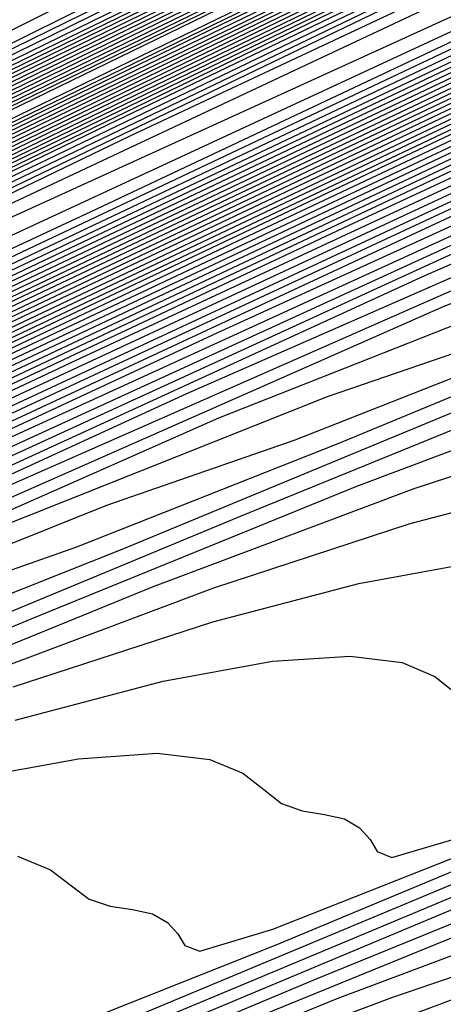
# Model space of a CAD drawing. Extents: x 3249832 to 3255657, y 13789405 to 13793316.
# Tile 514 of 656: x 3254744.72 to 3254746.6, y 13790597.78 to 13790602.14. Entities that reach past the tile are written whole.
import ezdxf

# ---------------------------------------------------------------- set-up
doc = ezdxf.new("R2010")
doc.units = 0
doc.header["$LTSCALE"] = 100
doc.header["$MEASUREMENT"] = 0
for name, color, linetype in [('GRATIO_CON', 10, 'CONTINUOUS'), ('GRATIO_ICON', 7, 'CONTINUOUS'), ('TARGETS_EAST', 7, 'CONTINUOUS')]:
    doc.layers.add(name, color=color, linetype=linetype)

# ---------------------------------------------------------------- blocks, each defined once
blk = doc.blocks.new('Gratio_032316_contours')
at = {"layer": 'GRATIO_CON', "color": 1, "linetype": 'Continuous', "flags": 128}
for points in [[(3254642.139, 13790551.7053), (3254660.6124, 13790560.6687), (3254682.3072, 13790571.2723), (3254700.7352, 13790580.305), (3254711.0317, 13790585.3564), (3254714.825, 13790587.2199), (3254715.3665, 13790587.4896), (3254715.3659, 13790587.4937), (3254715.3657, 13790587.4969), (3254715.3666, 13790587.4975), (3254715.9081, 13790587.7572), (3254719.6861, 13790589.589), (3254729.9352, 13790594.5687), (3254748.2689, 13790603.4881), (3254769.8147, 13790614.0012), (3254788.079, 13790622.9777)], [(3254643.9573, 13790552.6097), (3254661.9705, 13790561.3498), (3254683.1246, 13790571.6892), (3254701.0934, 13790580.4969), (3254711.1333, 13790585.4226), (3254714.8321, 13790587.2398), (3254715.3601, 13790587.5029), (3254715.3596, 13790587.5069), (3254715.3595, 13790587.5098), (3254715.3603, 13790587.5104), (3254715.8805, 13790587.7597), (3254719.5093, 13790589.5191), (3254729.3537, 13790594.3022), (3254746.9632, 13790602.8693), (3254767.6581, 13790612.9672), (3254785.2011, 13790621.5892)], [(3254645.7757, 13790553.5142), (3254663.3285, 13790562.0309), (3254683.9419, 13790572.1067), (3254701.4513, 13790580.6909), (3254711.2342, 13790585.4933), (3254714.8385, 13790587.2659), (3254715.3542, 13790587.5212), (3254715.853, 13790587.7617), (3254719.3325, 13790589.4492), (3254728.7721, 13790594.0356), (3254745.6576, 13790602.2505), (3254765.5015, 13790611.9331), (3254782.3232, 13790620.2006)], [(3254647.5941, 13790554.4186), (3254664.6865, 13790562.712), (3254684.7593, 13790572.5235), (3254701.8095, 13790580.8826), (3254711.336, 13790585.5591), (3254714.8458, 13790587.2852), (3254715.348, 13790587.5339), (3254715.8254, 13790587.7641), (3254719.1557, 13790589.3793), (3254728.1905, 13790593.7691), (3254744.3519, 13790601.6317), (3254763.3449, 13790610.8991), (3254779.4453, 13790618.8121)], [(3254651.2308, 13790556.2274), (3254667.4026, 13790564.0741), (3254686.3942, 13790573.3572), (3254702.526, 13790581.266), (3254711.5395, 13790585.6907), (3254714.8603, 13790587.3239), (3254715.3355, 13790587.5594), (3254715.7702, 13790587.7691), (3254718.8022, 13790589.2396), (3254727.0274, 13790593.236), (3254741.7406, 13790600.3941), (3254759.0318, 13790608.8311), (3254773.6894, 13790616.035)], [(3254653.0492, 13790557.1319), (3254668.7606, 13790564.7552), (3254687.2116, 13790573.774), (3254702.8843, 13790581.4577), (3254711.6412, 13790585.7564), (3254714.8676, 13790587.3433), (3254715.3293, 13790587.5721), (3254715.7426, 13790587.7716), (3254718.6254, 13790589.1697), (3254726.4458, 13790592.9695), (3254740.435, 13790599.7753), (3254756.8752, 13790607.7971), (3254770.8115, 13790614.6465), (3254778.5294, 13790618.5309)], [(3254646.2517, 13790553.9528), (3254654.8675, 13790558.0363), (3254670.1186, 13790565.4362), (3254688.0291, 13790574.1908), (3254703.2426, 13790581.6494), (3254711.743, 13790585.8222), (3254714.8749, 13790587.3627), (3254715.3231, 13790587.5848), (3254715.7151, 13790587.774), (3254718.4486, 13790589.0998), (3254725.8643, 13790592.703), (3254739.1294, 13790599.1565), (3254754.7186, 13790606.7631), (3254767.9336, 13790613.258), (3254775.252, 13790616.9413)], [(3254648.3232, 13790554.9771), (3254656.6859, 13790558.9407), (3254671.4766, 13790566.1173), (3254688.8465, 13790574.6076), (3254703.6008, 13790581.8411), (3254711.8447, 13790585.888), (3254714.8821, 13790587.382), (3254715.3169, 13790587.5976), (3254715.6875, 13790587.7765), (3254718.2718, 13790589.03), (3254725.2827, 13790592.4364), (3254737.8237, 13790598.5377), (3254752.562, 13790605.7291), (3254765.0557, 13790611.8694), (3254771.9746, 13790615.3518)], [(3254652.466, 13790557.0257), (3254660.3226, 13790560.7496), (3254674.1927, 13790567.4794), (3254690.4813, 13790575.4413), (3254704.3173, 13790582.2246), (3254712.0482, 13790586.0196), (3254714.8967, 13790587.4207), (3254715.3044, 13790587.623), (3254715.6323, 13790587.7815), (3254717.9183, 13790588.8903), (3254724.1196, 13790591.9033), (3254735.2124, 13790597.3001), (3254748.2489, 13790603.6611), (3254759.2998, 13790609.0924), (3254765.4198, 13790612.1726), (3254767.5973, 13790613.3706), (3254767.8046, 13790613.628), (3254767.8447, 13790613.807), (3254768.8446, 13790614.4523), (3254771.7623, 13790616.0293)], [(3254651.241, 13790556.5836), (3254654.5375, 13790558.0501), (3254662.141, 13790561.654), (3254675.5507, 13790568.1605), (3254691.2988, 13790575.8581), (3254704.6756, 13790582.4163), (3254712.1499, 13790586.0854), (3254714.904, 13790587.4401), (3254715.2982, 13790587.6357), (3254715.6047, 13790587.7839), (3254717.7415, 13790588.8204), (3254723.538, 13790591.6368), (3254733.9068, 13790596.6813), (3254746.0923, 13790602.627), (3254756.4219, 13790607.7038), (3254762.1424, 13790610.583), (3254764.1778, 13790611.7028), (3254764.3715, 13790611.9434), (3254764.4337, 13790612.1232), (3254765.5415, 13790612.8137), (3254768.7386, 13790614.5249), (3254774.566, 13790617.5186)], [(3254651.548, 13790556.8702), (3254653.3699, 13790557.6315), (3254656.6089, 13790559.0744), (3254663.9594, 13790562.5584), (3254676.9087, 13790568.8416), (3254692.1162, 13790576.2749), (3254705.0338, 13790582.608), (3254712.2517, 13790586.1512), (3254714.9112, 13790587.4594), (3254715.292, 13790587.6484), (3254715.5771, 13790587.7864), (3254717.5647, 13790588.7505), (3254722.9564, 13790591.3703), (3254732.6011, 13790596.0625), (3254743.9357, 13790601.593), (3254753.544, 13790606.3153), (3254758.865, 13790608.9934), (3254760.7582, 13790610.035), (3254760.9385, 13790610.2589), (3254761.0228, 13790610.4394), (3254762.2384, 13790611.1751), (3254765.7149, 13790613.0205), (3254772.0375, 13790616.2604)], [(3254678.2668, 13790569.5227), (3254692.9336, 13790576.6918), (3254705.3921, 13790582.7997), (3254712.3534, 13790586.217), (3254714.9185, 13790587.4788), (3254715.2858, 13790587.6612), (3254715.5496, 13790587.7889), (3254717.3879, 13790588.6807), (3254722.3749, 13790591.1037), (3254731.2955, 13790595.4436), (3254741.7791, 13790600.559), (3254750.666, 13790604.9267), (3254755.5876, 13790607.4038), (3254757.3387, 13790608.3672), (3254757.5054, 13790608.5743), (3254757.6118, 13790608.7556), (3254758.9353, 13790609.5366), (3254762.6912, 13790611.5161), (3254769.509, 13790615.0021), (3254777.6739, 13790619.1394)], [(3254680.9828, 13790570.8848), (3254694.5684, 13790577.5253), (3254706.1082, 13790583.1826), (3254712.556, 13790586.3474), (3254714.9315, 13790587.5159), (3254715.271, 13790587.6858), (3254715.2714, 13790587.6881), (3254715.2722, 13790587.6892), (3254715.2732, 13790587.689), (3254715.4944, 13790587.7945), (3254717.0344, 13790588.541), (3254721.2117, 13790590.5707), (3254728.6842, 13790594.206), (3254737.4659, 13790598.491), (3254744.9102, 13790602.1497), (3254749.0328, 13790604.2246), (3254750.4996, 13790605.0316), (3254750.6393, 13790605.2051), (3254750.7899, 13790605.388), (3254752.329, 13790606.2594), (3254756.6438, 13790608.5072), (3254764.4521, 13790612.4857), (3254773.7947, 13790617.2146)], [(3254682.3408, 13790571.5658), (3254695.3858, 13790577.9421), (3254706.4664, 13790583.3743), (3254712.6576, 13790586.4132), (3254714.9386, 13790587.5352), (3254715.2646, 13790587.6983), (3254715.2651, 13790587.7006), (3254715.2659, 13790587.7017), (3254715.267, 13790587.7016), (3254715.4668, 13790587.797), (3254716.8576, 13790588.4711), (3254720.6302, 13790590.3041), (3254727.3786, 13790593.5872), (3254735.3094, 13790597.457), (3254742.0323, 13790600.7611), (3254745.7554, 13790602.635), (3254747.0801, 13790603.3639), (3254747.2062, 13790603.5205), (3254747.379, 13790603.7042), (3254749.0259, 13790604.6209), (3254753.6201, 13790607.0028), (3254761.9237, 13790611.2275), (3254771.8551, 13790616.2521)]]:
    blk.add_lwpolyline(points, dxfattribs=at)
at = {"layer": 'GRATIO_CON', "color": 5, "linetype": 'Continuous', "flags": 128}
for points in [[(3254645.4599, 13790553.036), (3254663.069, 13790561.7623), (3254683.7862, 13790571.9554), (3254701.3959, 13790580.5965), (3254711.2365, 13790585.4241), (3254714.8618, 13790587.205), (3254715.3792, 13790587.4629), (3254715.3785, 13790587.4674), (3254715.3782, 13790587.4709), (3254715.379, 13790587.4719), (3254715.9133, 13790587.7279), (3254719.64, 13790589.5343), (3254729.7495, 13790594.4457), (3254747.8375, 13790603.2357), (3254769.1201, 13790613.5531), (3254787.2186, 13790622.2657)], [(3254649.9599, 13790555.2348), (3254666.4373, 13790563.4004), (3254685.823, 13790572.9383), (3254702.301, 13790581.0241), (3254711.5092, 13790585.5415), (3254714.9015, 13790587.208), (3254715.3856, 13790587.4496), (3254715.3848, 13790587.4542), (3254715.3844, 13790587.458), (3254715.3852, 13790587.4591), (3254715.9013, 13790587.7061), (3254719.4996, 13790589.4499), (3254729.2606, 13790594.1916), (3254746.7248, 13790602.6782), (3254767.2733, 13790612.6396), (3254784.7474, 13790621.0516)], [(3254645.8078, 13790553.0477), (3254654.4599, 13790557.4337), (3254669.8056, 13790565.0385), (3254687.8597, 13790573.9222), (3254703.2055, 13790581.4548), (3254711.7805, 13790585.6657), (3254714.9395, 13790587.2206), (3254715.3915, 13790587.4448), (3254715.8892, 13790587.6839), (3254719.3592, 13790589.3654), (3254728.7717, 13790593.9374), (3254745.612, 13790602.1206), (3254765.4264, 13790611.7261), (3254782.2763, 13790619.8376)], [(3254650.9146, 13790555.5543), (3254658.9599, 13790559.6325), (3254673.1739, 13790566.6765), (3254689.8966, 13790574.9051), (3254704.1107, 13790581.8824), (3254712.0533, 13790585.783), (3254714.9794, 13790587.2235), (3254715.3982, 13790587.4313), (3254715.8776, 13790587.6614), (3254719.2191, 13790589.2805), (3254728.2829, 13790593.683), (3254744.4993, 13790601.563), (3254763.5796, 13790610.8126), (3254779.8051, 13790618.6235)], [(3254649.0895, 13790554.2614), (3254654.3182, 13790556.9458), (3254657.5919, 13790558.6919), (3254661.1283, 13790560.5677), (3254667.9599, 13790564.0302), (3254679.9106, 13790569.9526), (3254693.9704, 13790576.8709), (3254705.921, 13790582.737), (3254712.5988, 13790586.0165), (3254715.0585, 13790587.2285), (3254715.4093, 13790587.4057), (3254715.4091, 13790587.4086), (3254715.4097, 13790587.4091), (3254715.4114, 13790587.4072), (3254715.8544, 13790587.617), (3254718.939, 13790589.1106), (3254727.3053, 13790593.1741), (3254742.2739, 13790600.4477), (3254759.8859, 13790608.9855), (3254774.8628, 13790616.1954)], [(3254652.9316, 13790556.1611), (3254659.0279, 13790559.2737), (3254662.7531, 13790561.2358), (3254666.2352, 13790563.0744), (3254672.4599, 13790566.2291), (3254683.2789, 13790571.5906), (3254696.0073, 13790577.8537), (3254706.8262, 13790583.1644), (3254712.8717, 13790586.1333), (3254715.0984, 13790587.2306), (3254715.416, 13790587.3911), (3254715.416, 13790587.3939), (3254715.4167, 13790587.3946), (3254715.4184, 13790587.393), (3254715.843, 13790587.5942), (3254718.799, 13790589.0255), (3254726.8166, 13790592.9197), (3254741.1612, 13790599.8901), (3254758.039, 13790608.072), (3254772.3917, 13790614.9813)], [(3254648.5889, 13790553.912), (3254656.7738, 13790558.0608), (3254663.7375, 13790561.6017), (3254667.9142, 13790563.7796), (3254671.342, 13790565.581), (3254676.9599, 13790568.4279), (3254686.6472, 13790573.2286), (3254698.0442, 13790578.8366), (3254707.7315, 13790583.5918), (3254713.1445, 13790586.2502), (3254715.1383, 13790587.2327), (3254715.4228, 13790587.3765), (3254715.4229, 13790587.3793), (3254715.4236, 13790587.3802), (3254715.4253, 13790587.3788), (3254715.8315, 13790587.5713), (3254718.659, 13790588.9404), (3254726.3278, 13790592.6653), (3254740.0485, 13790599.3324), (3254756.1922, 13790607.1585), (3254769.9205, 13790613.7673), (3254777.6832, 13790617.4194)], [(3254651.4104, 13790555.3035), (3254660.616, 13790559.9605), (3254668.4472, 13790563.9297), (3254673.0754, 13790566.3235), (3254676.4489, 13790568.0877), (3254681.4599, 13790570.6267), (3254690.0155, 13790574.8666), (3254700.0811, 13790579.8195), (3254708.6367, 13790584.0191), (3254713.4173, 13790586.367), (3254715.1783, 13790587.2348), (3254715.4296, 13790587.362), (3254715.4297, 13790587.3647), (3254715.4306, 13790587.3657), (3254715.4323, 13790587.3646), (3254715.8201, 13790587.5485), (3254718.5189, 13790588.8554), (3254725.8391, 13790592.4108), (3254738.9357, 13790598.7748), (3254754.3453, 13790606.2449), (3254767.4494, 13790612.5532), (3254774.8722, 13790616.0455)], [(3254647.5106, 13790553.2224), (3254657.0534, 13790558.0863), (3254668.3003, 13790563.7598), (3254677.8665, 13790568.5857), (3254683.3978, 13790571.4112), (3254686.6626, 13790573.101), (3254690.46, 13790575.0244), (3254696.7522, 13790578.1426), (3254704.1549, 13790581.7852), (3254710.4471, 13790584.8739), (3254713.963, 13790586.6006), (3254715.2582, 13790587.2389), (3254715.4431, 13790587.3328), (3254715.4435, 13790587.3354), (3254715.4445, 13790587.3367), (3254715.4462, 13790587.3361), (3254715.7971, 13790587.5028), (3254718.2389, 13790588.6852), (3254724.8615, 13790591.9019), (3254736.7103, 13790597.6595), (3254750.6516, 13790604.4179), (3254762.5071, 13790610.1251), (3254769.2501, 13790613.2977), (3254772.4608, 13790614.7267)], [(3254691.7695, 13790575.6077), (3254694.96, 13790577.2233), (3254700.1205, 13790579.7806), (3254706.1918, 13790582.7681), (3254711.3523, 13790585.3012), (3254714.2359, 13790586.7174), (3254715.2981, 13790587.241), (3254715.4499, 13790587.3183), (3254715.4504, 13790587.3208), (3254715.4515, 13790587.3223), (3254715.4532, 13790587.3219), (3254715.7857, 13790587.4799), (3254718.0989, 13790588.6002), (3254724.3728, 13790591.6475), (3254735.5976, 13790597.1019), (3254748.8048, 13790603.5044), (3254760.036, 13790608.911), (3254766.439, 13790611.9238), (3254769.587, 13790613.3281), (3254772.1591, 13790614.4553)], [(3254687.2858, 13790573.2417), (3254693.7202, 13790576.4989), (3254696.8763, 13790578.1144), (3254699.46, 13790579.4221), (3254703.4888, 13790581.4187), (3254708.2287, 13790583.751), (3254712.2575, 13790585.7286), (3254714.5087, 13790586.8342), (3254715.338, 13790587.2431), (3254715.4567, 13790587.3037), (3254715.4573, 13790587.3062), (3254715.4584, 13790587.3078), (3254715.4602, 13790587.3077), (3254715.7742, 13790587.4571), (3254717.9589, 13790588.5151), (3254723.884, 13790591.393), (3254734.4849, 13790596.5443), (3254746.9579, 13790602.5908), (3254757.5648, 13790607.6969), (3254763.628, 13790610.5499), (3254766.7132, 13790611.9296), (3254769.4468, 13790613.139), (3254773.8018, 13790615.1582)], [(3254691.9954, 13790575.5697), (3254698.8813, 13790579.0427), (3254701.9832, 13790580.621), (3254703.96, 13790581.621), (3254706.8571, 13790583.0567), (3254710.2655, 13790584.7338), (3254713.1627, 13790586.1559), (3254714.7816, 13790586.951), (3254715.378, 13790587.2452), (3254715.4634, 13790587.2891), (3254715.4641, 13790587.2915), (3254715.4654, 13790587.2933), (3254715.4671, 13790587.2935), (3254715.7628, 13790587.4342), (3254717.8189, 13790588.43), (3254723.3953, 13790591.1386), (3254733.3722, 13790595.9866), (3254745.1111, 13790601.6773), (3254755.0937, 13790606.4829), (3254760.817, 13790609.176), (3254763.8393, 13790610.531), (3254766.7345, 13790611.8227), (3254771.4153, 13790614)], [(3254687.5111, 13790573.2582), (3254701.4147, 13790580.2257), (3254709.2037, 13790584.1304), (3254712.1969, 13790585.6344), (3254712.96, 13790586.0188), (3254713.5937, 13790586.3332), (3254714.3394, 13790586.7008), (3254714.9737, 13790587.0132), (3254715.3288, 13790587.1891), (3254715.4606, 13790587.2552), (3254715.4811, 13790587.2651), (3254715.7399, 13790587.3885), (3254717.5388, 13790588.2599), (3254722.4177, 13790590.6297), (3254731.1468, 13790594.8713), (3254741.4174, 13790599.8502), (3254750.1514, 13790604.0547), (3254755.1949, 13790606.4282), (3254758.0917, 13790607.7338), (3254761.31, 13790609.19), (3254766.6422, 13790611.6836), (3254773.1773, 13790614.7751)], [(3254650.9017, 13790554.6653), (3254658.8371, 13790558.7771), (3254673.0892, 13790565.9887), (3254689.8746, 13790574.4203), (3254704.1484, 13790581.5711), (3254712.1263, 13790585.5666), (3254715.0665, 13790587.04), (3254715.4881, 13790587.251), (3254715.7284, 13790587.3657), (3254717.3988, 13790588.1749), (3254721.929, 13790590.3752), (3254730.0341, 13790594.3137), (3254739.5705, 13790598.9367), (3254747.6802, 13790602.8407), (3254752.3838, 13790605.0543), (3254755.2179, 13790606.3353), (3254758.5977, 13790607.8737), (3254764.2556, 13790610.5253), (3254771.1907, 13790613.8082)], [(3254652.1037, 13790555.2502), (3254659.8925, 13790559.2859), (3254673.8812, 13790566.3638), (3254690.3563, 13790574.639), (3254704.3657, 13790581.6567), (3254712.195, 13790585.5772), (3254715.0794, 13790587.0229), (3254715.4916, 13790587.2315), (3254715.4923, 13790587.2341), (3254715.4936, 13790587.2363), (3254715.4952, 13790587.2371), (3254715.717, 13790587.343), (3254717.2588, 13790588.0898), (3254721.4402, 13790590.1208), (3254728.9214, 13790593.7561), (3254737.7237, 13790598.0232), (3254745.2091, 13790601.6266), (3254749.5728, 13790603.6804), (3254752.344, 13790604.9367), (3254755.8855, 13790606.5574), (3254761.8691, 13790609.3671), (3254769.2041, 13790612.8413), (3254776.1088, 13790616.118)], [(3254650.5295, 13790554.2765), (3254653.3056, 13790555.8352), (3254660.9478, 13790559.7949), (3254674.6731, 13790566.7396), (3254690.838, 13790574.8591), (3254704.5835, 13790581.7451), (3254712.2651, 13790585.5926), (3254715.0949, 13790587.012), (3254715.4992, 13790587.2173), (3254715.4997, 13790587.2202), (3254715.5008, 13790587.2224), (3254715.5022, 13790587.2231), (3254715.7056, 13790587.3202), (3254717.1188, 13790588.0047), (3254720.9515, 13790589.8664), (3254727.8087, 13790593.1984), (3254735.8769, 13790597.1097), (3254742.7379, 13790600.4126), (3254746.7617, 13790602.3065), (3254749.4702, 13790603.5381), (3254753.1732, 13790605.2411), (3254759.4825, 13790608.2089), (3254767.2174, 13790611.8744), (3254774.4989, 13790615.3301)], [(3254653.0399, 13790555.5064), (3254655.7096, 13790557.0052), (3254663.0585, 13790560.8129), (3254676.257, 13790567.4911), (3254691.8012, 13790575.2992), (3254705.0188, 13790581.9215), (3254712.405, 13790585.6223), (3254715.1255, 13790586.9884), (3254715.5137, 13790587.187), (3254715.5139, 13790587.1907), (3254715.5149, 13790587.1935), (3254715.5162, 13790587.1948), (3254715.6827, 13790587.2745), (3254716.8387, 13790587.8346), (3254719.9739, 13790589.3575), (3254725.5832, 13790592.0832), (3254732.1832, 13790595.2826), (3254737.7956, 13790597.9844), (3254741.1396, 13790599.5586), (3254743.7225, 13790600.741), (3254747.7487, 13790602.6085), (3254754.7095, 13790605.8925), (3254763.2441, 13790609.9406), (3254771.2789, 13790613.7544)], [(3254692.2829, 13790575.5193), (3254705.2366, 13790582.0098), (3254712.4751, 13790585.6374), (3254715.1409, 13790586.9771), (3254715.5211, 13790587.1724), (3254715.5211, 13790587.1764), (3254715.522, 13790587.1793), (3254715.5233, 13790587.1807), (3254715.6712, 13790587.2517), (3254716.6987, 13790587.7496), (3254719.4852, 13790589.103), (3254724.4705, 13790591.5255), (3254730.3363, 13790594.3691), (3254735.3245, 13790596.7704), (3254738.3286, 13790598.1847), (3254740.8487, 13790599.3424), (3254745.0364, 13790601.2922), (3254752.3229, 13790604.7343), (3254761.2575, 13790608.9736), (3254769.6689, 13790612.9665), (3254775.8378, 13790615.8811)], [(3254677.8408, 13790568.2426), (3254692.7645, 13790575.7394), (3254705.4543, 13790582.0981), (3254712.5451, 13790585.6526), (3254715.1564, 13790586.9658), (3254715.5285, 13790587.1578), (3254715.5284, 13790587.1621), (3254715.5291, 13790587.1652), (3254715.5303, 13790587.1667), (3254715.6598, 13790587.2289), (3254716.5587, 13790587.6645), (3254718.9964, 13790588.8486), (3254723.3578, 13790590.9679), (3254728.4895, 13790593.4556), (3254732.8533, 13790595.5563), (3254735.5176, 13790596.8108), (3254737.9749, 13790597.9438), (3254742.3242, 13790599.9759), (3254749.9364, 13790603.5761), (3254759.2708, 13790608.0067), (3254768.0589, 13790612.1786), (3254774.5039, 13790615.224)], [(3254678.6327, 13790568.6184), (3254693.2462, 13790575.9595), (3254705.672, 13790582.1864), (3254712.6152, 13790585.6677), (3254715.1718, 13790586.9544), (3254715.5359, 13790587.1432), (3254715.5356, 13790587.1479), (3254715.5363, 13790587.151), (3254715.5373, 13790587.1526), (3254715.6484, 13790587.2061), (3254716.4187, 13790587.5794), (3254718.5077, 13790588.5941), (3254722.2451, 13790590.4102), (3254726.6426, 13790592.542), (3254730.3822, 13790594.3422), (3254732.7065, 13790595.4369), (3254735.101, 13790596.5452), (3254739.6119, 13790598.6596), (3254747.5498, 13790602.4179), (3254757.2842, 13790607.0398), (3254766.4489, 13790611.3907), (3254773.17, 13790614.5669)], [(3254680.2165, 13790569.3699), (3254694.2095, 13790576.3997), (3254706.1075, 13790582.363), (3254712.7553, 13790585.698), (3254715.2027, 13790586.9318), (3254715.5507, 13790587.114), (3254715.5501, 13790587.1193), (3254715.5505, 13790587.1228), (3254715.5514, 13790587.1245), (3254715.6255, 13790587.1605), (3254716.1386, 13790587.4093), (3254717.5302, 13790588.0852), (3254720.0197, 13790589.295), (3254722.9489, 13790590.715), (3254725.4399, 13790591.9141), (3254727.0844, 13790592.6891), (3254729.3534, 13790593.7481), (3254734.1874, 13790596.027), (3254742.7767, 13790600.1014), (3254753.3109, 13790605.106), (3254763.2289, 13790609.8149), (3254770.5022, 13790613.2526), (3254775.2309, 13790615.445)], [(3254681.0084, 13790569.7457), (3254694.6911, 13790576.6198), (3254706.3252, 13790582.4514), (3254712.8253, 13790585.7131), (3254715.2181, 13790586.9205), (3254715.5581, 13790587.0994), (3254715.5573, 13790587.105), (3254715.5577, 13790587.1086), (3254715.5585, 13790587.1105), (3254715.614, 13790587.1377), (3254715.9986, 13790587.3243), (3254717.0414, 13790587.8308), (3254718.907, 13790588.7373), (3254721.1021, 13790589.8014), (3254722.9687, 13790590.7), (3254724.2734, 13790591.3152), (3254726.4795, 13790592.3495), (3254731.4751, 13790594.7106), (3254740.3902, 13790598.9432), (3254751.3242, 13790604.1391), (3254761.6189, 13790609.027), (3254769.1683, 13790612.5955), (3254774.0756, 13790614.8726)], [(3254681.8003, 13790570.1215), (3254695.1728, 13790576.8399), (3254706.5429, 13790582.5397), (3254712.8954, 13790585.7283), (3254715.2336, 13790586.9092), (3254715.5655, 13790587.0848), (3254715.5646, 13790587.0908), (3254715.5648, 13790587.0945), (3254715.5655, 13790587.0964), (3254715.6026, 13790587.1149), (3254715.8586, 13790587.2392), (3254716.5526, 13790587.5763), (3254717.7943, 13790588.1797), (3254719.2552, 13790588.8879), (3254720.4976, 13790589.486), (3254721.4623, 13790589.9413), (3254723.6057, 13790590.9509), (3254728.7628, 13790593.3943), (3254738.0036, 13790597.785), (3254749.3376, 13790603.1722), (3254760.0089, 13790608.2391), (3254767.8344, 13790611.9384), (3254772.9202, 13790614.3002)], [(3254735.6171, 13790596.6268), (3254747.3509, 13790602.2053), (3254758.3989, 13790607.4512), (3254766.5005, 13790611.2813), (3254771.7648, 13790613.7278)], [(3254684.1761, 13790571.2487), (3254696.618, 13790577.4994), (3254707.1969, 13790582.802), (3254713.1074, 13790585.7679), (3254715.2826, 13790586.8659), (3254715.5906, 13790587.0293), (3254715.5881, 13790587.0358), (3254715.5865, 13790587.0411), (3254715.5857, 13790587.0455), (3254715.5857, 13790587.0491), (3254715.5862, 13790587.0517), (3254715.5868, 13790587.0533), (3254715.8668, 13790587.1867), (3254717.823, 13790588.1171), (3254723.1317, 13790590.6428), (3254732.719, 13790595.2041), (3254744.5101, 13790600.8106), (3254755.6802, 13790606.114), (3254763.9812, 13790610.0377), (3254769.4727, 13790612.5918), (3254772.7913, 13790614.058)], [(3254684.968, 13790571.6245), (3254697.0997, 13790577.7194), (3254707.4147, 13790582.8902), (3254713.1775, 13790585.7827), (3254715.2982, 13790586.854), (3254715.5983, 13790587.014), (3254715.5956, 13790587.0209), (3254715.5938, 13790587.0266), (3254715.5929, 13790587.0311), (3254715.5928, 13790587.0347), (3254715.5933, 13790587.0371), (3254715.5941, 13790587.0382), (3254715.8655, 13790587.1668), (3254717.7598, 13790588.067), (3254722.9002, 13790590.5119), (3254732.1888, 13790594.9308), (3254743.6448, 13790600.3775), (3254754.5666, 13790605.5623), (3254762.7944, 13790609.4506), (3254768.3357, 13790612.0281), (3254771.74, 13790613.536)], [(3254685.7599, 13790572.0002), (3254697.5813, 13790577.9395), (3254707.6325, 13790582.9783), (3254713.2477, 13790585.7974), (3254715.3139, 13790586.8421), (3254715.6059, 13790586.9987), (3254715.6031, 13790587.0061), (3254715.6012, 13790587.0121), (3254715.6002, 13790587.0168), (3254715.6, 13790587.0202), (3254715.6005, 13790587.0224), (3254715.6014, 13790587.0231), (3254715.8641, 13790587.1469), (3254717.6967, 13790588.0169), (3254722.6687, 13790590.3811), (3254731.6586, 13790594.6574), (3254742.7795, 13790599.9444), (3254753.4529, 13790605.0106), (3254761.6075, 13790608.8634), (3254767.1987, 13790611.4645), (3254770.6888, 13790613.014), (3254772.5688, 13790613.737)], [(3254686.5518, 13790572.376), (3254698.063, 13790578.1595), (3254707.8503, 13790583.0665), (3254713.3179, 13790585.8122), (3254715.3295, 13790586.8301), (3254715.6136, 13790586.9834), (3254715.6106, 13790586.9912), (3254715.6085, 13790586.9975), (3254715.6074, 13790587.0024), (3254715.6072, 13790587.0058), (3254715.6076, 13790587.0078), (3254715.6086, 13790587.008), (3254715.8627, 13790587.127), (3254717.6335, 13790587.9669), (3254722.4373, 13790590.2503), (3254731.1285, 13790594.3841), (3254741.9141, 13790599.5112), (3254752.3392, 13790604.4589), (3254760.4207, 13790608.2763), (3254766.0618, 13790610.9008), (3254769.6376, 13790612.4919), (3254771.5699, 13790613.2422)], [(3254740.1834, 13790598.645), (3254750.1119, 13790603.3555), (3254758.047, 13790607.102), (3254763.7878, 13790609.7735), (3254767.5351, 13790611.4478), (3254769.5723, 13790612.2526), (3254770.5131, 13790612.5133), (3254771.0542, 13790612.605), (3254771.7483, 13790612.8231)], [(3254739.3181, 13790598.2119), (3254748.9983, 13790602.8038), (3254756.8601, 13790606.5149), (3254762.6509, 13790609.2098), (3254766.4839, 13790610.9258), (3254768.5735, 13790611.7578), (3254769.5359, 13790612.0316), (3254770.0882, 13790612.131), (3254770.7995, 13790612.358), (3254771.6467, 13790612.6884)], [(3254738.4527, 13790597.7787), (3254747.8846, 13790602.2521), (3254755.6733, 13790605.9278), (3254761.5139, 13790608.6462), (3254765.4327, 13790610.4038), (3254767.5746, 13790611.263), (3254768.5586, 13790611.55), (3254769.1222, 13790611.657), (3254769.8506, 13790611.8928), (3254770.7199, 13790612.2331), (3254771.5537, 13790612.5702)], [(3254737.5874, 13790597.3456), (3254746.7709, 13790601.7004), (3254754.4864, 13790605.3406), (3254760.3769, 13790608.0825), (3254764.3815, 13790609.8817), (3254766.5758, 13790610.7681), (3254767.5814, 13790611.0683), (3254768.1563, 13790611.1829), (3254768.9018, 13790611.4277), (3254769.7931, 13790611.7779), (3254770.6487, 13790612.1239), (3254771.3243, 13790612.3782)], [(3254744.5436, 13790600.597), (3254752.1128, 13790604.1664), (3254758.103, 13790606.9552), (3254762.279, 13790608.8376), (3254764.5781, 13790609.7785), (3254765.6269, 13790610.105), (3254766.2243, 13790610.2349), (3254767.0041, 13790610.4973), (3254767.9395, 13790610.8674), (3254768.8386, 13790611.2314), (3254769.5488, 13790611.4987), (3254770.0744, 13790611.6706), (3254770.4594, 13790611.7717), (3254770.744, 13790611.8211), (3254770.9541, 13790611.8178), (3254771.1122, 13790611.7559)], [(3254743.4299, 13790600.0453), (3254750.9259, 13790603.5792), (3254756.966, 13790606.3915), (3254761.2278, 13790608.3156), (3254763.5793, 13790609.2837)], [(3254742.3163, 13790599.4936), (3254749.7391, 13790602.9921), (3254755.829, 13790605.8278), (3254760.1766, 13790607.7936), (3254762.5805, 13790608.7889)], [(3254741.2026, 13790598.9419), (3254748.5522, 13790602.4049), (3254754.692, 13790605.2642), (3254759.1254, 13790607.2715), (3254761.5817, 13790608.2941), (3254762.6952, 13790608.66)], [(3254738.9753, 13790597.8385), (3254746.1785, 13790601.2307), (3254752.4181, 13790604.1369), (3254757.0229, 13790606.2274), (3254759.584, 13790607.3045), (3254760.7407, 13790607.6967), (3254761.3944, 13790607.8647), (3254762.2599, 13790608.1715), (3254763.3056, 13790608.5911)], [(3254737.8616, 13790597.2868), (3254744.9917, 13790600.6435), (3254751.2811, 13790603.5732), (3254755.9717, 13790605.7054), (3254758.5852, 13790606.8096), (3254759.7635, 13790607.215), (3254760.4284, 13790607.3906), (3254761.311, 13790607.7064), (3254762.3788, 13790608.1359)], [(3254743.8048, 13790600.0564), (3254750.1441, 13790603.0095), (3254754.9205, 13790605.1834), (3254757.5864, 13790606.3148), (3254758.7862, 13790606.7334), (3254759.4624, 13790606.9166), (3254760.3622, 13790607.2412), (3254761.452, 13790607.6806), (3254762.5033, 13790608.1075)], [(3254742.618, 13790599.4693), (3254749.0072, 13790602.4459), (3254753.8692, 13790604.6613), (3254756.5875, 13790605.82), (3254757.809, 13790606.2517), (3254758.4965, 13790606.4426), (3254759.4133, 13790606.7761), (3254760.5252, 13790607.2254), (3254761.5983, 13790607.6612), (3254762.4465, 13790607.9804)], [(3254740.2443, 13790598.295), (3254746.7332, 13790601.3185), (3254751.7668, 13790603.6172), (3254754.5899, 13790604.8304), (3254755.8545, 13790605.2884), (3254756.5645, 13790605.4945), (3254757.5156, 13790605.8457), (3254758.6716, 13790606.3149), (3254759.7882, 13790606.7686), (3254760.6709, 13790607.1009), (3254761.3243, 13790607.3146), (3254761.8028, 13790607.4402), (3254762.1558, 13790607.503), (3254762.412, 13790607.5089)], [(3254739.0575, 13790597.7078), (3254745.5962, 13790600.7549), (3254750.7156, 13790603.0952), (3254753.591, 13790604.3356), (3254754.8773, 13790604.8068), (3254755.5985, 13790605.0205), (3254756.5668, 13790605.3806), (3254757.7448, 13790605.8597), (3254758.8832, 13790606.3224), (3254759.7831, 13790606.6611), (3254760.4493, 13790606.879), (3254760.9372, 13790607.0071), (3254761.297, 13790607.0712), (3254761.5578, 13790607.078), (3254761.7434, 13790607.0289), (3254761.8767, 13790606.9314), (3254761.9763, 13790606.8159), (3254762.0603, 13790606.7184), (3254762.1428, 13790606.6643), (3254762.2243, 13790606.6346), (3254762.3018, 13790606.5995)], [(3254744.4593, 13790600.1912), (3254749.6643, 13790602.5732), (3254752.5922, 13790603.8408), (3254753.9, 13790604.3251)], [(3254743.3223, 13790599.6276), (3254748.6131, 13790602.0511), (3254751.5934, 13790603.346), (3254752.9228, 13790603.8434), (3254753.6665, 13790604.0724)], [(3254741.0483, 13790598.5002), (3254746.5107, 13790601.007), (3254749.5957, 13790602.3563), (3254750.9683, 13790602.8801), (3254751.7346, 13790603.1243), (3254752.7714, 13790603.5199), (3254754.0377, 13790604.0387)], [(3254739.9114, 13790597.9366), (3254745.4594, 13790600.485), (3254748.5969, 13790601.8615), (3254749.9911, 13790602.3985), (3254750.7686, 13790602.6503), (3254751.8225, 13790603.0548), (3254753.1109, 13790603.5834)], [(3254744.4082, 13790599.963), (3254747.5981, 13790601.3667), (3254749.0138, 13790601.9168), (3254749.8026, 13790602.1762), (3254750.8737, 13790602.5896), (3254752.1841, 13790603.1282), (3254753.453, 13790603.6447)], [(3254743.357, 13790599.4409), (3254746.5992, 13790600.8719), (3254748.0366, 13790601.4352), (3254748.8366, 13790601.7022), (3254749.9249, 13790602.1245), (3254751.2573, 13790602.6729), (3254752.5479, 13790603.1984), (3254753.5686, 13790603.5826)], [(3254744.6016, 13790599.8823), (3254746.0821, 13790600.4718), (3254746.9047, 13790600.7541), (3254748.0272, 13790601.1941), (3254749.4038, 13790601.7624), (3254750.7378, 13790602.3059), (3254751.793, 13790602.7031), (3254752.5742, 13790602.9586), (3254753.1462, 13790603.1087)], [(3254743.6028, 13790599.3875), (3254745.1048, 13790599.9902), (3254745.9387, 13790600.2801), (3254747.0783, 13790600.729), (3254748.477, 13790601.3072), (3254749.8328, 13790601.8596), (3254750.9053, 13790602.2633), (3254751.6991, 13790602.523), (3254752.2806, 13790602.6756), (3254752.7088, 13790602.7532), (3254753.0158, 13790602.769), (3254753.2264, 13790602.7317)], [(3254744.1321, 13790599.5106), (3254744.9727, 13790599.8061), (3254746.1295, 13790600.2638), (3254747.5502, 13790600.8519), (3254748.9278, 13790601.4134), (3254750.0175, 13790601.8235), (3254750.8241, 13790602.0874), (3254751.4149, 13790602.2424), (3254751.85, 13790602.3214), (3254752.1615, 13790602.3381), (3254752.3747, 13790602.3019), (3254752.5152, 13790602.2255), (3254752.6114, 13790602.1345), (3254752.6923, 13790602.0581), (3254752.7801, 13790602.0166), (3254752.8711, 13790601.9947), (3254752.9549, 13790601.9682), (3254753.0233, 13790601.9192), (3254753.0758, 13790601.8551)], [(3254744.0067, 13790599.332), (3254745.1806, 13790599.7987), (3254746.6234, 13790600.3967), (3254748.0227, 13790600.9671), (3254749.1297, 13790601.3837), (3254749.9491, 13790601.6518), (3254750.5493, 13790601.8093), (3254750.9912, 13790601.8895), (3254751.3073, 13790601.9072), (3254751.523, 13790601.8722), (3254751.6642, 13790601.7977), (3254751.7601, 13790601.7089), (3254751.8406, 13790601.6345), (3254751.9289, 13790601.5941), (3254752.0208, 13790601.5729), (3254752.1052, 13790601.5471), (3254752.1734, 13790601.4994), (3254752.2252, 13790601.4368), (3254752.2628, 13790601.3724), (3254752.3279, 13790601.3343), (3254752.6203, 13790601.4098), (3254753.3798, 13790601.7013)], [(3254743.2829, 13790598.8683), (3254744.7698, 13790599.4862), (3254746.2126, 13790600.0745), (3254747.3541, 13790600.5042), (3254748.1991, 13790600.7806), (3254748.8179, 13790600.943), (3254749.2735, 13790601.0259), (3254749.5989, 13790601.0454), (3254749.8196, 13790601.0128), (3254749.9621, 13790600.942), (3254750.0574, 13790600.8578), (3254750.1373, 13790600.7872), (3254750.2266, 13790600.7491), (3254750.3202, 13790600.7292), (3254750.4058, 13790600.7051), (3254750.4736, 13790600.6598), (3254750.524, 13790600.6003), (3254750.5599, 13790600.539), (3254750.625, 13790600.5041), (3254750.9253, 13790600.5854), (3254751.7078, 13790600.8883), (3254753.0978, 13790601.4635)], [(3254743.843, 13790599.0309), (3254745.3076, 13790599.6283), (3254746.4663, 13790600.0644), (3254747.3241, 13790600.345), (3254747.9523, 13790600.5099), (3254748.4147, 13790600.5941), (3254748.7447, 13790600.6145), (3254748.9679, 13790600.583), (3254749.1111, 13790600.5142), (3254749.206, 13790600.4322), (3254749.2857, 13790600.3635), (3254749.3754, 13790600.3266), (3254749.4699, 13790600.3074), (3254749.556, 13790600.284), (3254749.6237, 13790600.2401), (3254749.6734, 13790600.1821), (3254749.7085, 13790600.1224), (3254749.7735, 13790600.089), (3254750.0778, 13790600.1732), (3254750.8717, 13790600.4818), (3254752.2826, 13790601.0663), (3254753.9443, 13790601.7562)], [(3254744.4026, 13790599.182), (3254745.5785, 13790599.6246), (3254746.4491, 13790599.9094), (3254747.0866, 13790600.0767), (3254747.5559, 13790600.1623), (3254747.8905, 13790600.1836), (3254748.1162, 13790600.1533), (3254748.26, 13790600.0864), (3254748.3547, 13790600.0066), (3254748.4341, 13790599.9398), (3254748.5243, 13790599.904), (3254748.6196, 13790599.8856), (3254748.7063, 13790599.863), (3254748.7738, 13790599.8203), (3254748.8228, 13790599.7638), (3254748.8571, 13790599.7057), (3254748.9221, 13790599.6739), (3254749.2302, 13790599.7609), (3254750.0357, 13790600.0752), (3254751.4673, 13790600.6691), (3254753.1535, 13790601.3699)], [(3254744.6908, 13790599.1848), (3254745.574, 13790599.4738), (3254746.221, 13790599.6436), (3254746.6971, 13790599.7305), (3254747.0363, 13790599.7527), (3254747.2645, 13790599.7236), (3254747.409, 13790599.6586), (3254747.5033, 13790599.581), (3254747.5824, 13790599.5162), (3254747.6731, 13790599.4815), (3254747.7693, 13790599.4638), (3254747.8566, 13790599.442), (3254747.9239, 13790599.4005), (3254747.9722, 13790599.3456), (3254748.0056, 13790599.289), (3254748.0706, 13790599.2588), (3254748.3827, 13790599.3487), (3254749.1996, 13790599.6687), (3254750.6521, 13790600.2719), (3254752.3628, 13790600.9836), (3254753.8272, 13790601.572)], [(3254744.4896, 13790598.7773), (3254744.9795, 13790598.8669), (3254745.3279, 13790598.8909), (3254745.5611, 13790598.8641), (3254745.7069, 13790598.803), (3254745.8006, 13790598.7299), (3254745.8792, 13790598.6688), (3254745.9708, 13790598.6365), (3254746.0687, 13790598.6202), (3254746.1572, 13790598.5999), (3254746.2241, 13790598.5609), (3254746.2709, 13790598.5091), (3254746.3027, 13790598.4556), (3254746.3677, 13790598.4286), (3254746.6877, 13790598.5243), (3254747.5275, 13790598.8557), (3254749.0217, 13790599.4776), (3254750.7813, 13790600.211), (3254752.2869, 13790600.8185), (3254753.1927, 13790601.1428)], [(3254744.7094, 13790598.4344), (3254744.8559, 13790598.3752), (3254744.9493, 13790598.3043), (3254745.0275, 13790598.2452), (3254745.1196, 13790598.214), (3254745.2184, 13790598.1984), (3254745.3075, 13790598.1789), (3254745.3742, 13790598.1411), (3254745.4203, 13790598.0908), (3254745.4513, 13790598.0389), (3254745.5163, 13790598.0135), (3254745.8401, 13790598.112), (3254746.6915, 13790598.4491), (3254748.2064, 13790599.0804), (3254749.9905, 13790599.8247), (3254751.5167, 13790600.4418), (3254752.4342, 13790600.7724), (3254753.0963, 13790600.9812)], [(3254744.9926, 13790597.6998), (3254745.8555, 13790598.0426), (3254747.3912, 13790598.6832), (3254749.1997, 13790599.4384), (3254750.7466, 13790600.065), (3254751.6758, 13790600.4019), (3254752.3459, 13790600.6157), (3254753.2938, 13790600.9547), (3254754.8768, 13790601.5844), (3254756.7323, 13790602.3368), (3254758.3177, 13790602.9608), (3254759.2428, 13790603.2765), (3254759.7259, 13790603.3879), (3254760.1374, 13790603.4703), (3254760.7503, 13790603.6529), (3254761.4463, 13790603.8803), (3254762.0099, 13790604.0511), (3254762.2836, 13790604.0895)], [(3254745.0194, 13790597.6361), (3254746.576, 13790598.286), (3254748.409, 13790599.0521), (3254749.9764, 13790599.6882), (3254750.9174, 13790600.0314), (3254751.5954, 13790600.2501), (3254752.5554, 13790600.5956), (3254754.1595, 13790601.2348)], [(3254744.9455, 13790597.4917), (3254746.8275, 13790598.2794), (3254748.4361, 13790598.9347), (3254749.4005, 13790599.2905), (3254750.0946, 13790599.5191), (3254751.0786, 13790599.8772), (3254752.7249, 13790600.5357), (3254754.6553, 13790601.321)], [(3254744.1303, 13790597.0945), (3254746.0367, 13790597.8931), (3254747.6659, 13790598.5579), (3254748.6421, 13790598.9201), (3254749.3442, 13790599.1535), (3254750.3402, 13790599.518), (3254752.0076, 13790600.1861), (3254753.963, 13790600.9824)], [(3254745.2459, 13790597.5068), (3254746.8958, 13790598.1812), (3254747.8837, 13790598.5496), (3254748.5938, 13790598.788), (3254749.6018, 13790599.1588), (3254751.2902, 13790599.8365), (3254753.2707, 13790600.6439)], [(3254744.4552, 13790597.1205), (3254746.1256, 13790597.8044), (3254747.1252, 13790598.1792), (3254747.8434, 13790598.4224), (3254748.8634, 13790598.7996), (3254750.5729, 13790599.4869), (3254752.5784, 13790600.3053), (3254754.2906, 13790600.9866)], [(3254746.3426, 13790597.6914), (3254747.3866, 13790598.0812), (3254749.1383, 13790598.7877), (3254751.1937, 13790599.6281), (3254752.9483, 13790600.3285), (3254753.9671, 13790600.6924), (3254754.4943, 13790600.8322), (3254754.9434, 13790600.9374), (3254755.6192, 13790601.1476), (3254756.3899, 13790601.4027), (3254757.0149, 13790601.5927), (3254757.3183, 13790601.6358), (3254757.3839, 13790601.5635), (3254757.3605, 13790601.4355), (3254757.354, 13790601.2956), (3254757.2996, 13790601.124), (3254757.0897, 13790600.8854), (3254756.6137, 13790600.5358), (3254755.7491, 13790599.9988), (3254754.3705, 13790599.1894), (3254752.4582, 13790598.0838), (3254750.4167, 13790596.9011)]]:
    blk.add_lwpolyline(points, dxfattribs=at)
at = {"layer": 'GRATIO_ICON', "color": 7, "linetype": 'Continuous', "flags": 128}
for points in [[(3254649.4124, 13790555.323), (3254666.0445, 13790563.393), (3254685.5768, 13790572.9403), (3254702.1678, 13790581.0743), (3254711.4377, 13790585.6249), (3254714.8531, 13790587.3046), (3254715.3418, 13790587.5467), (3254715.7978, 13790587.7666), (3254718.979, 13790589.3094), (3254727.609, 13790593.5026), (3254743.0463, 13790601.0129), (3254761.1884, 13790609.8651), (3254776.5674, 13790617.4236)], [(3254650.3946, 13790556.0014), (3254658.5043, 13790559.8452), (3254672.8347, 13790566.7984), (3254689.6639, 13790575.0245), (3254703.9591, 13790582.0328), (3254711.9464, 13790585.9538), (3254714.8894, 13790587.4014), (3254715.3107, 13790587.6103), (3254715.6599, 13790587.779), (3254718.095, 13790588.9601), (3254724.7011, 13790592.1699), (3254736.5181, 13790597.9189), (3254750.4054, 13790604.6951), (3254762.1777, 13790610.4809), (3254768.6972, 13790613.7622), (3254771.0169, 13790615.0384), (3254771.2377, 13790615.3126)], [(3254679.6248, 13790570.2037), (3254693.751, 13790577.1084), (3254705.75, 13790582.9909), (3254712.4544, 13790586.2816), (3254714.9243, 13790587.4967), (3254715.2773, 13790587.6732), (3254715.2777, 13790587.6756), (3254715.2784, 13790587.6767), (3254715.2794, 13790587.6764), (3254715.5219, 13790587.7921), (3254717.2111, 13790588.6109), (3254721.7933, 13790590.8372), (3254729.9899, 13790594.8248), (3254739.6225, 13790599.525), (3254747.7881, 13790603.5382), (3254752.3102, 13790605.8142), (3254753.9192, 13790606.6994), (3254754.0723, 13790606.8897), (3254754.2009, 13790607.0718), (3254755.6321, 13790607.898), (3254759.6675, 13790610.0116), (3254766.9806, 13790613.7439), (3254775.7343, 13790618.177)], [(3254652.4307, 13790556.1481), (3254656.0215, 13790558.061), (3254663.4599, 13790561.8314), (3254676.5423, 13790568.3146), (3254691.9335, 13790575.888), (3254705.0159, 13790582.3099), (3254712.3263, 13790585.9001), (3254715.0195, 13790587.2261), (3254715.4051, 13790587.4175), (3254715.8661, 13790587.6387), (3254719.079, 13790589.1955), (3254727.7941, 13790593.4286), (3254743.3866, 13790601.0054), (3254761.7327, 13790609.8991), (3254777.334, 13790617.4094)], [(3254645.557, 13790552.2637), (3254654.2319, 13790556.6949), (3254664.4581, 13790561.8601), (3254673.1568, 13790566.2577), (3254678.2366, 13790568.8673), (3254681.5558, 13790570.5944), (3254685.96, 13790572.8256), (3254693.3838, 13790576.5046), (3254702.118, 13790580.8023), (3254709.5419, 13790584.4465), (3254713.6902, 13790586.4838), (3254715.2182, 13790587.2369), (3254715.4363, 13790587.3474), (3254715.4366, 13790587.35), (3254715.4375, 13790587.3512), (3254715.4393, 13790587.3504), (3254715.8086, 13790587.5256), (3254718.3789, 13790588.7703), (3254725.3503, 13790592.1564), (3254737.823, 13790598.2172), (3254752.4985, 13790605.3314), (3254764.9782, 13790611.3391), (3254772.0611, 13790614.6716)], [(3254743.2642, 13790600.7638), (3254752.6225, 13790605.2688), (3254758.0059, 13790607.8021), (3254760.9655, 13790609.1324), (3254764.0223, 13790610.5063), (3254769.0287, 13790612.8418), (3254775.164, 13790615.742)], [(3254651.7847, 13790554.8915), (3254654.5076, 13790556.4202), (3254662.0031, 13790560.3039), (3254675.4651, 13790567.1153), (3254691.3196, 13790575.0792), (3254704.8011, 13790581.8331), (3254712.335, 13790585.6071), (3254715.1101, 13790586.9997), (3254715.5062, 13790587.2016), (3254715.5066, 13790587.205), (3254715.5077, 13790587.2076), (3254715.5092, 13790587.2088), (3254715.6941, 13790587.2973), (3254716.9787, 13790587.9197), (3254720.4627, 13790589.6119), (3254726.696, 13790592.6408), (3254734.03, 13790596.1961), (3254740.2668, 13790599.1985), (3254743.9507, 13790600.9325), (3254746.5964, 13790602.1395), (3254750.4609, 13790603.9248), (3254757.096, 13790607.0507), (3254765.2308, 13790610.9075), (3254772.8889, 13790614.5422)], [(3254679.4246, 13790568.9942), (3254693.7278, 13790576.1796), (3254705.8897, 13790582.2747), (3254712.6852, 13790585.6828), (3254715.1872, 13790586.9431), (3254715.5433, 13790587.1286), (3254715.5429, 13790587.1336), (3254715.5434, 13790587.1369), (3254715.5444, 13790587.1386), (3254715.6369, 13790587.1833), (3254716.2787, 13790587.4944), (3254718.0189, 13790588.3397), (3254721.1324, 13790589.8526), (3254724.7958, 13790591.6285), (3254727.911, 13790593.1282), (3254729.8955, 13790594.063), (3254732.2272, 13790595.1466), (3254736.8996, 13790597.3433), (3254745.1633, 13790601.2597), (3254755.2975, 13790606.0729), (3254764.8389, 13790610.6028), (3254771.8361, 13790613.9098)], [(3254683.3842, 13790570.8729), (3254696.1363, 13790577.2794), (3254706.9791, 13790582.7139), (3254713.0372, 13790585.7532), (3254715.2669, 13790586.8778), (3254715.5829, 13790587.0446), (3254715.5806, 13790587.0506), (3254715.5791, 13790587.0557), (3254715.5784, 13790587.0599), (3254715.8668, 13790587.2007), (3254717.8851, 13790588.1638), (3254723.3626, 13790590.7721), (3254733.249, 13790595.477), (3254745.3755, 13790601.2437), (3254756.7939, 13790606.6657), (3254765.1681, 13790610.6249), (3254770.6097, 13790613.1555), (3254773.8425, 13790614.5801)], [(3254687.3437, 13790572.7518), (3254698.5447, 13790578.3795), (3254708.0681, 13790583.1546), (3254713.3881, 13790585.8269), (3254715.3451, 13790586.8182), (3254715.6212, 13790586.9681), (3254715.6181, 13790586.9764), (3254715.6159, 13790586.983), (3254715.6147, 13790586.988), (3254715.6143, 13790586.9914), (3254715.6148, 13790586.9931), (3254715.6159, 13790586.993), (3254715.8614, 13790587.1071), (3254717.5703, 13790587.9168), (3254722.2058, 13790590.1195), (3254730.5983, 13790594.1107), (3254741.0488, 13790599.0781), (3254751.2256, 13790603.9072), (3254759.2338, 13790607.6892), (3254764.9248, 13790610.3372), (3254768.5864, 13790611.9699), (3254770.5711, 13790612.7474), (3254771.4904, 13790612.9949)], [(3254736.722, 13790596.9125), (3254745.6573, 13790601.1487), (3254753.2996, 13790604.7535), (3254759.2399, 13790607.5188), (3254763.3302, 13790609.3597), (3254765.577, 13790610.2733), (3254766.6042, 13790610.5866), (3254767.1903, 13790610.7089), (3254767.9529, 13790610.9625), (3254768.8663, 13790611.3226), (3254769.7436, 13790611.6776), (3254770.4365, 13790611.9384), (3254770.9494, 13790612.1062), (3254771.3251, 13790612.2048)], [(3254740.0889, 13790598.3902), (3254747.3654, 13790601.8178), (3254753.5551, 13790604.7005), (3254758.0741, 13790606.7495), (3254760.5828, 13790607.7993), (3254761.718, 13790608.1784), (3254762.3604, 13790608.3387)], [(3254741.4312, 13790598.8821), (3254747.8702, 13790601.8822), (3254752.818, 13790604.1393), (3254755.5887, 13790605.3252), (3254756.8317, 13790605.7701), (3254757.5305, 13790605.9685), (3254758.4645, 13790606.3109), (3254759.5984, 13790606.7702), (3254760.6933, 13790607.2149), (3254761.5587, 13790607.5406), (3254762.1993, 13790607.7502), (3254762.6685, 13790607.8734)], [(3254742.1853, 13790599.0639), (3254747.5619, 13790601.5291), (3254750.5946, 13790602.8511), (3254751.9455, 13790603.3618), (3254752.7006, 13790603.5983), (3254753.7202, 13790603.9851)], [(3254742.3058, 13790598.9189), (3254745.6004, 13790600.3771), (3254747.0593, 13790600.9535), (3254747.8707, 13790601.2282), (3254748.976, 13790601.6593), (3254750.3305, 13790602.2177), (3254751.6429, 13790602.7522), (3254752.6808, 13790603.1429), (3254753.4492, 13790603.3942)], [(3254744.2318, 13790599.3335), (3254745.6966, 13790599.9414), (3254747.1177, 13790600.5208), (3254748.2419, 13790600.944), (3254749.0741, 13790601.2162), (3254749.6836, 13790601.3762), (3254750.1324, 13790601.4577), (3254750.4531, 13790601.4763), (3254750.6713, 13790601.4425), (3254750.8132, 13790601.3699), (3254750.9087, 13790601.2834), (3254750.989, 13790601.2108), (3254751.0777, 13790601.1716), (3254751.1705, 13790601.151), (3254751.2555, 13790601.1261), (3254751.3235, 13790601.0796), (3254751.3746, 13790601.0186), (3254751.4114, 13790600.9557), (3254751.4764, 13790600.9192), (3254751.7728, 13790600.9976), (3254752.5438, 13790601.2948), (3254753.913, 13790601.8606)], [(3254744.699, 13790599.0382), (3254745.3553, 13790599.2104), (3254745.8383, 13790599.2987), (3254746.1821, 13790599.3218), (3254746.4128, 13790599.2939), (3254746.5579, 13790599.2308), (3254746.652, 13790599.1555), (3254746.7308, 13790599.0925), (3254746.822, 13790599.059), (3254746.919, 13790599.042), (3254747.0069, 13790599.0209), (3254747.074, 13790598.9807), (3254747.1215, 13790598.9273), (3254747.1542, 13790598.8723), (3254747.2192, 13790598.8437), (3254747.5352, 13790598.9365), (3254748.3636, 13790599.2622), (3254749.8369, 13790599.8747), (3254751.572, 13790600.5973), (3254753.0571, 13790601.1953), (3254753.9511, 13790601.5133)], [(3254744.1834, 13790597.2296), (3254745.7607, 13790597.8888), (3254747.6182, 13790598.6658), (3254749.2063, 13790599.3115), (3254750.1589, 13790599.661), (3254750.845, 13790599.8846), (3254751.817, 13790600.2364), (3254753.4422, 13790600.8852)], [(3254745.3554, 13790597.4277), (3254746.3668, 13790597.8087), (3254747.093, 13790598.0569), (3254748.125, 13790598.4404), (3254749.8556, 13790599.1373), (3254751.886, 13790599.9667), (3254753.6195, 13790600.6575), (3254754.6266, 13790601.0154), (3254755.1482, 13790601.1517), (3254755.5926, 13790601.254), (3254756.2605, 13790601.4607), (3254757.022, 13790601.7124), (3254757.6393, 13790601.9), (3254757.939, 13790601.9425), (3254758.004, 13790601.8707), (3254757.9816, 13790601.7429), (3254757.9765, 13790601.6024), (3254757.9242, 13790601.4303), (3254757.7181, 13790601.1922), (3254757.2487, 13790600.8457), (3254756.3951, 13790600.3148), (3254755.0335, 13790599.5154), (3254753.1449, 13790598.4234), (3254751.1288, 13790597.255)]]:
    blk.add_lwpolyline(points, dxfattribs=at)

msp = doc.modelspace()

# ---------------------------------------------------------------- block references
at = {"layer": 'TARGETS_EAST'}
msp.add_blockref('Gratio_032316_contours', (0, 0), dxfattribs=at)

doc.saveas('drawing.dxf')
